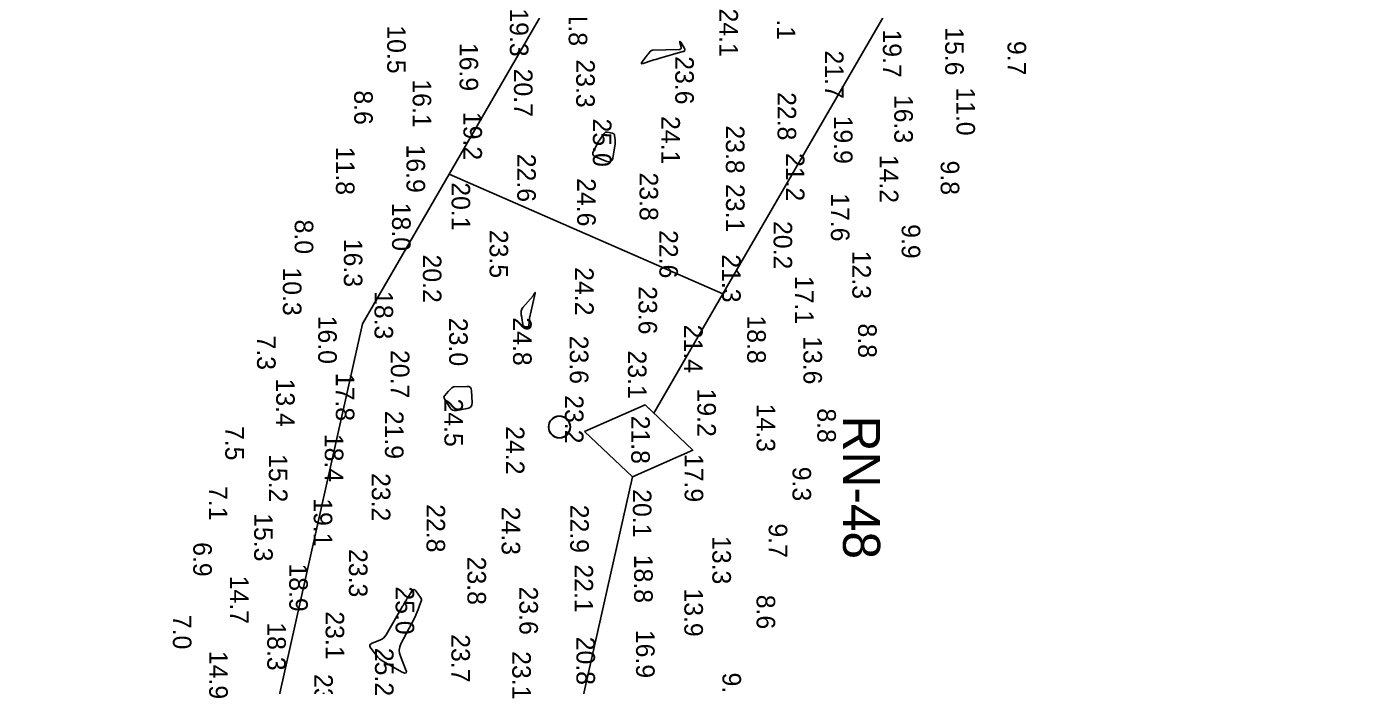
# Model space of a CAD drawing. Extents: x 1178573 to 1187098, y 693282 to 751751.
# Drawn here: x 1182287 to 1183183, y 745581 to 746025 of the extents above; entities that cross this region are included whole.
import ezdxf

# ---------------------------------------------------------------- set-up
doc = ezdxf.new("R2010")
doc.units = 0
for name, color, linetype in [('G-ANNO-PATT', 7, 'Continuous'), ('V-CHAN-NAID', 7, 'Continuous'), ('V-HYDS-MAJR', 7, 'Continuous'), ('V-HYDS-SOUN', 7, 'Continuous'), ('V-HYDS-SOUN-EXSS', 7, 'Continuous')]:
    doc.layers.add(name, color=color, linetype=linetype)

msp = doc.modelspace()

# ---------------------------------------------------------------- linework, layer by layer
at = {"layer": 'G-ANNO-PATT'}
for p, q in [((1182755.92, 745845.24), (1184123.8, 748210.03)), ((1182571.6, 745926.03), (1182513.26, 745825.17)), ((1182571.6, 745926.03), (1182755.92, 745845.24)), ((1182755.92, 745845.24), (1182571.6, 745926.03)), ((1182628.23, 745844.03), (1182629.06, 745845.78)), ((1182629.06, 745845.78), (1182629.5, 745846.31)), ((1182629.53, 745845.62), (1182629.17, 745843.73)), ((1182629.5, 745846.31), (1182629.53, 745845.62)), ((1182621.18, 745836.19), (1182628.23, 745844.03)), ((1182629.17, 745843.73), (1182625.81, 745828.83)), ((1182709.43, 745764.87), (1182755.92, 745845.24)), ((1182620.11, 745832.33), (1182620.14, 745834.08)), ((1182620.11, 745831.17), (1182620.11, 745832.33)), ((1182620.31, 745830.44), (1182620.11, 745831.17)), ((1182620.14, 745834.08), (1182621.18, 745836.19)), ((1182620.43, 745829.99), (1182620.31, 745830.44)), ((1182620.5, 745829.68), (1182620.43, 745829.99)), ((1182620.53, 745829.48), (1182620.5, 745829.68)), ((1182620.57, 745829.28), (1182620.53, 745829.48)), ((1182620.57, 745829.1), (1182620.57, 745829.28)), ((1182621.22, 745824.58), (1182620.57, 745829.1)), ((1182625.6, 745827.66), (1182625.53, 745827.08)), ((1182625.69, 745828.25), (1182625.6, 745827.66)), ((1182625.81, 745828.83), (1182625.69, 745828.25)), ((1182513.26, 745825.17), (1182287, 744815.43)), ((1182621.34, 745824.14), (1182621.22, 745824.58)), ((1182621.57, 745823.8), (1182621.34, 745824.14)), ((1182621.9, 745823.57), (1182621.57, 745823.8)), ((1182622.34, 745823.43), (1182621.9, 745823.57)), ((1182624.3, 745823.09), (1182622.34, 745823.43)), ((1182624.73, 745823.08), (1182624.3, 745823.09)), ((1182625.05, 745823.22), (1182624.73, 745823.08)), ((1182625.25, 745823.49), (1182625.05, 745823.22)), ((1182625.33, 745823.92), (1182625.25, 745823.49)), ((1182625.48, 745826.48), (1182625.33, 745823.92)), ((1182625.53, 745827.08), (1182625.48, 745826.48)), ((1182574.55, 745782.56), (1182574.97, 745782.61)), ((1182574.97, 745782.61), (1182583.51, 745782.95)), ((1182583.51, 745782.95), (1182584.89, 745782.8)), ((1182584.89, 745782.8), (1182585.89, 745782.25)), ((1182568.12, 745775.71), (1182568.28, 745776.29)), ((1182568.18, 745775.11), (1182568.12, 745775.71)), ((1182568.47, 745774.5), (1182568.18, 745775.11)), ((1182568.28, 745776.29), (1182568.67, 745776.85)), ((1182572.2, 745768.56), (1182568.47, 745774.5)), ((1182568.67, 745776.85), (1182571.05, 745779.52)), ((1182571.05, 745779.52), (1182571.34, 745779.84)), ((1182571.34, 745779.84), (1182571.64, 745780.15)), ((1182571.64, 745780.15), (1182571.94, 745780.46)), ((1182571.94, 745780.46), (1182572.25, 745780.77)), ((1182572.25, 745780.77), (1182573.49, 745781.98)), ((1182573.49, 745781.98), (1182573.81, 745782.24)), ((1182573.81, 745782.24), (1182574.17, 745782.44)), ((1182574.17, 745782.44), (1182574.55, 745782.56)), ((1182585.89, 745782.25), (1182586.51, 745781.3)), ((1182586.51, 745781.3), (1182586.76, 745779.93)), ((1182586.76, 745779.93), (1182587.07, 745772.16)), ((1182573.03, 745767.55), (1182572.2, 745768.56)), ((1182574.03, 745766.9), (1182573.03, 745767.55)), ((1182575.18, 745766.61), (1182574.03, 745766.9)), ((1182576.49, 745766.7), (1182575.18, 745766.61)), ((1182583.83, 745768.09), (1182576.49, 745766.7)), ((1182585.3, 745768.58), (1182583.83, 745768.09)), ((1182586.33, 745769.43), (1182585.3, 745768.58)), ((1182586.92, 745770.62), (1182586.33, 745769.43)), ((1182587.07, 745772.16), (1182586.92, 745770.62)), ((1182662.88, 745752.6), (1182703.56, 745770.48)), ((1182703.56, 745770.48), (1182709.43, 745764.87)), ((1182695.03, 745721.93), (1182662.88, 745752.6)), ((1182487.73, 744796.52), (1182695.09, 745721.95)), ((1182695.09, 745721.95), (1182695.03, 745721.93)), ((1182542.56, 745638.7), (1182542.86, 745639.19)), ((1182542.86, 745639.19), (1182543.16, 745639.67)), ((1182543.16, 745639.67), (1182543.46, 745640.16)), ((1182543.46, 745640.16), (1182546.52, 745644.95)), ((1182546.52, 745644.95), (1182547.15, 745645.67)), ((1182547.15, 745645.67), (1182547.78, 745645.93)), ((1182547.78, 745645.93), (1182548.44, 745645.72)), ((1182548.44, 745645.72), (1182549.11, 745645.04)), ((1182549.11, 745645.04), (1182552.39, 745640.62)), ((1182552.39, 745640.62), (1182552.74, 745640.02)), ((1182552.74, 745640.02), (1182552.91, 745639.39)), ((1182552.91, 745639.39), (1182552.92, 745638.74)), ((1182529.09, 745615.42), (1182539.98, 745634.25)), ((1182539.98, 745634.25), (1182540.26, 745634.74)), ((1182540.26, 745634.74), (1182540.55, 745635.24)), ((1182540.55, 745635.24), (1182540.84, 745635.73)), ((1182540.84, 745635.73), (1182541.12, 745636.23)), ((1182541.12, 745636.23), (1182542.27, 745638.2)), ((1182542.27, 745638.2), (1182542.56, 745638.7)), ((1182550.65, 745632.56), (1182549.48, 745629.48)), ((1182550.91, 745633.25), (1182550.65, 745632.56)), ((1182551.17, 745633.94), (1182550.91, 745633.25)), ((1182551.43, 745634.63), (1182551.17, 745633.94)), ((1182551.69, 745635.31), (1182551.43, 745634.63)), ((1182552.74, 745638.06), (1182551.69, 745635.31)), ((1182552.92, 745638.74), (1182552.74, 745638.06)), ((1182548.18, 745626.59), (1182539.14, 745609.39)), ((1182548.53, 745627.29), (1182548.18, 745626.59)), ((1182548.87, 745628.01), (1182548.53, 745627.29)), ((1182549.19, 745628.74), (1182548.87, 745628.01)), ((1182549.48, 745629.48), (1182549.19, 745628.74)), ((1182525.03, 745611.89), (1182526.28, 745612.51)), ((1182526.28, 745612.51), (1182527.37, 745613.31)), ((1182527.37, 745613.31), (1182528.31, 745614.28)), ((1182528.31, 745614.28), (1182529.09, 745615.42)), ((1182518.2, 745608.4), (1182518.71, 745609.16)), ((1182518.25, 745607.49), (1182518.2, 745608.4)), ((1182518.83, 745606.44), (1182518.25, 745607.49)), ((1182518.71, 745609.16), (1182519.75, 745609.77)), ((1182522.59, 745601.48), (1182518.83, 745606.44)), ((1182519.75, 745609.77), (1182525.03, 745611.89)), ((1182538.3, 745607.33), (1182537.96, 745605.24)), ((1182537.96, 745605.24), (1182538.11, 745603.12)), ((1182539.14, 745609.39), (1182538.3, 745607.33)), ((1182523.55, 745600.34), (1182522.59, 745601.48)), ((1182524.61, 745599.31), (1182523.55, 745600.34)), ((1182525.78, 745598.4), (1182524.61, 745599.31)), ((1182527.05, 745597.61), (1182525.78, 745598.4)), ((1182540.01, 745590.37), (1182527.05, 745597.61)), ((1182538.11, 745603.12), (1182538.75, 745600.99)), ((1182538.75, 745600.99), (1182542.3, 745592.4)), ((1182541.68, 745589.65), (1182540.01, 745590.37)), ((1182542.61, 745589.75), (1182541.68, 745589.65)), ((1182542.3, 745592.4), (1182542.82, 745590.67)), ((1182542.82, 745590.67), (1182542.61, 745589.75))]:
    msp.add_line(p, q, dxfattribs=at)
for points in [[(1183936.7, 748375.52), (1183887.42, 748200.82), (1182571.6, 745926.03)], [(1182705.62, 746006.91), (1182705.89, 746007.24), (1182706.16, 746007.56), (1182707.25, 746008.86), (1182707.55, 746009.15), (1182707.88, 746009.35), (1182708.24, 746009.48), (1182708.65, 746009.53), (1182726.58, 746009.96), (1182727.28, 746010.08), (1182727.72, 746010.39), (1182727.91, 746010.9), (1182727.85, 746011.6), (1182727.07, 746014.8), (1182726.96, 746015.42), (1182727, 746015.66), (1182727.2, 746015.52), (1182727.56, 746015.01), (1182730.22, 746010.71), (1182730.31, 746010.53), (1182730.36, 746010.35), (1182730.37, 746010.17), (1182730.34, 746009.97), (1182730.12, 746008.99), (1182730.08, 746008.9), (1182730.03, 746008.84), (1182729.97, 746008.8), (1182729.88, 746008.79), (1182729.49, 746008.77), (1182729.39, 746008.76), (1182729.3, 746008.75), (1182729.2, 746008.73), (1182729.11, 746008.7), (1182713.59, 746004.2), (1182712.25, 746003.8), (1182710.91, 746003.4), (1182709.57, 746002.98), (1182708.24, 746002.56), (1182702.32, 746000.65), (1182701.49, 746000.46), (1182701.09, 746000.58), (1182701.12, 746000.99), (1182701.58, 746001.71), (1182705.09, 746006.24), (1182705.36, 746006.58), (1182705.62, 746006.91)], [(1182676.98, 745954.23), (1182677.62, 745954.37), (1182678.32, 745954.31), (1182681.52, 745953.68), (1182682.13, 745953.47), (1182682.59, 745953.12), (1182682.9, 745952.64), (1182683.06, 745952.01), (1182683.4, 745949.22), (1182683.46, 745948.52), (1182683.47, 745947.82), (1182683.44, 745947.12), (1182683.35, 745946.43), (1182681.89, 745936.89), (1182681.43, 745935.38), (1182680.61, 745934.49), (1182679.44, 745934.24), (1182677.91, 745934.6), (1182670.19, 745937.67), (1182669.02, 745938.34), (1182668.4, 745939.21), (1182668.32, 745940.28), (1182668.79, 745941.54), (1182672.53, 745948.38), (1182672.9, 745949.04), (1182673.3, 745949.69), (1182673.72, 745950.32), (1182674.15, 745950.94), (1182675.94, 745953.39), (1182676.43, 745953.9), (1182676.98, 745954.23)]]:
    msp.add_lwpolyline(points, dxfattribs=at)
msp.add_circle((1182645.89, 745755.58), 7.22, dxfattribs=at)
at = {"layer": 'V-CHAN-NAID'}
msp.add_lwpolyline([(1182662.88, 745752.6), (1182695.05, 745721.95), (1182735.71, 745739.85), (1182703.55, 745770.5)], close=True, dxfattribs=at)
msp.add_circle((1182645.89, 745755.58), 7.39, dxfattribs=at)
msp.add_circle((1182645.89, 745755.58), 7.39, dxfattribs=at)
at = {"layer": 'V-HYDS-MAJR'}
for points in [[(1182705.62, 746006.91), (1182705.89, 746007.24), (1182706.16, 746007.56), (1182707.25, 746008.86), (1182707.55, 746009.15), (1182707.88, 746009.35), (1182708.24, 746009.48), (1182708.65, 746009.53), (1182726.58, 746009.96), (1182727.28, 746010.08), (1182727.72, 746010.39), (1182727.91, 746010.9), (1182727.85, 746011.6), (1182727.07, 746014.8), (1182726.96, 746015.42), (1182727, 746015.66), (1182727.2, 746015.52), (1182727.56, 746015.01), (1182730.22, 746010.71), (1182730.31, 746010.53), (1182730.36, 746010.35), (1182730.37, 746010.17), (1182730.34, 746009.97), (1182730.12, 746008.99), (1182730.08, 746008.9), (1182730.03, 746008.84), (1182729.97, 746008.8), (1182729.88, 746008.79), (1182729.49, 746008.77), (1182729.39, 746008.76), (1182729.3, 746008.75), (1182729.2, 746008.73), (1182729.11, 746008.7), (1182713.59, 746004.2), (1182712.25, 746003.8), (1182710.91, 746003.4), (1182709.57, 746002.98), (1182708.24, 746002.56), (1182702.32, 746000.65), (1182701.49, 746000.46), (1182701.09, 746000.58), (1182701.12, 746000.99), (1182701.58, 746001.71), (1182705.09, 746006.24), (1182705.36, 746006.58)], [(1182676.98, 745954.23), (1182677.62, 745954.37), (1182678.32, 745954.31), (1182681.52, 745953.68), (1182682.13, 745953.47), (1182682.59, 745953.12), (1182682.9, 745952.64), (1182683.06, 745952.01), (1182683.4, 745949.22), (1182683.46, 745948.52), (1182683.47, 745947.82), (1182683.44, 745947.12), (1182683.35, 745946.43), (1182681.89, 745936.89), (1182681.43, 745935.38), (1182680.61, 745934.49), (1182679.44, 745934.24), (1182677.91, 745934.6), (1182670.19, 745937.67), (1182669.02, 745938.34), (1182668.4, 745939.21), (1182668.32, 745940.28), (1182668.79, 745941.54), (1182672.53, 745948.38), (1182672.9, 745949.04), (1182673.3, 745949.69), (1182673.72, 745950.32), (1182674.15, 745950.94), (1182675.94, 745953.39), (1182676.43, 745953.9)], [(1182620.53, 745829.48), (1182620.5, 745829.68), (1182620.43, 745829.99), (1182620.31, 745830.44), (1182620.11, 745831.17), (1182620.11, 745832.33), (1182620.14, 745834.08), (1182621.18, 745836.19), (1182628.23, 745844.03), (1182629.06, 745845.78), (1182629.5, 745846.31), (1182629.53, 745845.62), (1182629.17, 745843.73), (1182625.81, 745828.83), (1182625.69, 745828.25), (1182625.6, 745827.66), (1182625.53, 745827.08), (1182625.48, 745826.48), (1182625.33, 745823.92), (1182625.25, 745823.49), (1182625.05, 745823.22), (1182624.73, 745823.08), (1182624.3, 745823.09), (1182622.34, 745823.43), (1182621.9, 745823.57), (1182621.57, 745823.8), (1182621.34, 745824.14), (1182621.22, 745824.58), (1182620.57, 745829.1), (1182620.57, 745829.28)], [(1182571.64, 745780.15), (1182571.94, 745780.46), (1182572.25, 745780.77), (1182573.49, 745781.98), (1182573.81, 745782.24), (1182574.17, 745782.44), (1182574.55, 745782.56), (1182574.97, 745782.61), (1182583.51, 745782.95), (1182584.89, 745782.8), (1182585.89, 745782.25), (1182586.51, 745781.3), (1182586.76, 745779.93), (1182587.07, 745772.16), (1182586.92, 745770.62), (1182586.33, 745769.43), (1182585.3, 745768.58), (1182583.83, 745768.09), (1182576.49, 745766.7), (1182575.18, 745766.61), (1182574.03, 745766.9), (1182573.03, 745767.55), (1182572.2, 745768.56), (1182568.47, 745774.5), (1182568.18, 745775.11), (1182568.12, 745775.71), (1182568.28, 745776.29), (1182568.67, 745776.85), (1182571.05, 745779.52), (1182571.34, 745779.84)], [(1182542.86, 745639.19), (1182543.16, 745639.67), (1182543.46, 745640.16), (1182546.52, 745644.95), (1182547.15, 745645.67), (1182547.78, 745645.93), (1182548.44, 745645.72), (1182549.11, 745645.04), (1182552.39, 745640.62), (1182552.74, 745640.02), (1182552.91, 745639.39), (1182552.92, 745638.74), (1182552.74, 745638.06), (1182551.69, 745635.31), (1182551.43, 745634.63), (1182551.17, 745633.94), (1182550.91, 745633.25), (1182550.65, 745632.56), (1182549.48, 745629.48), (1182549.19, 745628.74), (1182548.87, 745628.01), (1182548.53, 745627.29), (1182548.18, 745626.59), (1182539.14, 745609.39), (1182538.3, 745607.33), (1182537.96, 745605.24), (1182538.11, 745603.12), (1182538.75, 745600.99), (1182542.3, 745592.4), (1182542.82, 745590.67), (1182542.61, 745589.75), (1182541.68, 745589.65), (1182540.01, 745590.37), (1182527.05, 745597.61), (1182525.78, 745598.4), (1182524.61, 745599.31), (1182523.55, 745600.34), (1182522.59, 745601.48), (1182518.83, 745606.44), (1182518.25, 745607.49), (1182518.2, 745608.4), (1182518.71, 745609.16), (1182519.75, 745609.77), (1182525.03, 745611.89), (1182526.28, 745612.51), (1182527.37, 745613.31), (1182528.31, 745614.28), (1182529.09, 745615.42), (1182539.98, 745634.25), (1182540.26, 745634.74), (1182540.55, 745635.24), (1182540.84, 745635.73), (1182541.12, 745636.23), (1182542.27, 745638.2), (1182542.56, 745638.7)]]:
    msp.add_lwpolyline(points, close=True, dxfattribs=at)

# ---------------------------------------------------------------- texts
at = {"layer": 'V-CHAN-NAID'}
msp.add_text('RN-48', height=25, rotation=270, dxfattribs=at).set_placement((1182836.92, 745763.15))
at = {"layer": 'V-HYDS-SOUN'}
for s, p in [('21.8 ', (1182652.13, 746044.94)), ('23.1 ', (1182792.36, 746049.04)), ('19.3 ', (1182612.49, 746037.79)), ('24.1 ', (1182753.65, 746037.65)), ('10.5 ', (1182529.89, 746026.35)), ('19.7 ', (1182863.77, 746023.55)), ('15.6 ', (1182905.73, 746025.06)), ('16.9 ', (1182578.64, 746014.5)), ('21.7 ', (1182824.76, 746009.38)), ('9.7', (1182947.74, 746015.82)), ('23.3 ', (1182657.18, 746003.38)), ('23.6 ', (1182723.91, 746005.51)), ('20.7 ', (1182615.28, 745997.14)), ('8.6', (1182507.65, 745982.48)), ('16.1 ', (1182547.05, 745989.92)), ('22.8 ', (1182792.82, 745981.33)), ('11.0 ', (1182913.31, 745984.55)), ('16.3 ', (1182871.45, 745979.42)), ('19.2 ', (1182581.22, 745968.01)), ('25.0 ', (1182668.43, 745963.49)), ('24.1 ', (1182714.57, 745965.21)), ('19.9 ', (1182830.81, 745965.48)), ('23.8 ', (1182758.04, 745958.92)), ('16.9 ', (1182542.88, 745945.99)), ('11.8 ', (1182495.38, 745944.48)), ('22.6 ', (1182617.48, 745939.76)), ('21.2 ', (1182798.44, 745940.28)), ('14.2 ', (1182861.69, 745939.07)), ('23.8 ', (1182699.87, 745927.13)), ('9.8', (1182902.72, 745935.18)), ('20.1 ', (1182573.27, 745920.53)), ('24.6 ', (1182657.83, 745923.32)), ('23.1 ', (1182758.11, 745919.38)), ('17.6 ', (1182828.76, 745913.15)), ('18.0 ', (1182533.16, 745906.73)), ('8.0', (1182467.59, 745895.38)), ('20.2 ', (1182790.14, 745894.42)), ('9.9', (1182876.44, 745892.3)), ('23.5 ', (1182598.85, 745888.46)), ('22.6 ', (1182713.21, 745888.32)), ('16.3 ', (1182500.68, 745882.44)), ('12.3 ', (1182843.2, 745874.37)), ('20.2 ', (1182553.89, 745871.84)), ('21.3 ', (1182755.47, 745871.98)), ('10.3 ', (1182459.64, 745863.15)), ('24.2 ', (1182656.45, 745863.28)), ('17.1 ', (1182804.66, 745857.44)), ('18.3 ', (1182521.35, 745847.21)), ('23.6 ', (1182699.17, 745850.49)), ('16.0 ', (1182483.42, 745830.62)), ('23.0 ', (1182571.61, 745829.11)), ('24.8 ', (1182614.67, 745829.46)), ('18.8 ', (1182772.38, 745830.8)), ('21.4 ', (1182729.88, 745824.55)), ('8.8', (1182847.08, 745825.34)), ('7.3', (1182442.23, 745817.23)), ('23.6 ', (1182652.88, 745817.12)), ('13.6 ', (1182810.23, 745816.83)), ('20.7 ', (1182532.31, 745807.48)), ('23.1 ', (1182692.06, 745807.14)), ('13.4 ', (1182455.08, 745788.23)), ('17.8 ', (1182495.28, 745792.06)), ('24.5 ', (1182568.41, 745774.78)), ('19.2 ', (1182738.79, 745781.49)), ('21.9 ', (1182528.38, 745766.5)), ('14.3 ', (1182778.73, 745771.29)), ('8.8', (1182819.62, 745768.16)), ('7.5', (1182420.84, 745756.25)), ('18.4 ', (1182487.85, 745750.92)), ('24.2 ', (1182609.79, 745756.1)), ('15.2 ', (1182450.21, 745737.33)), ('17.9 ', (1182730.25, 745737.43)), ('23.2 ', (1182519.5, 745724.5)), ('9.3', (1182802.89, 745728.78)), ('7.1', (1182409.81, 745715.75)), ('20.1 ', (1182695.35, 745713.64)), ('19.1 ', (1182480.39, 745707.53)), ('22.8 ', (1182556.37, 745703.51)), ('22.9 ', (1182653.18, 745703.18)), ('15.3 ', (1182440.28, 745697.47)), ('24.3 ', (1182606.98, 745701.83)), ('9.7', (1182786.85, 745690.59)), ('6.9', (1182399.25, 745677.93)), ('13.3 ', (1182748.91, 745682.08)), ('23.3 ', (1182504.13, 745673.32)), ('23.8 ', (1182583.93, 745668.17)), ('18.8 ', (1182696.23, 745669.45)), ('18.9 ', (1182463.91, 745663.58)), ('22.1 ', (1182656.07, 745662.98)), ('14.7 ', (1182424.04, 745655.34)), ('25.0 ', (1182535.56, 745648.14)), ('23.6 ', (1182618.92, 745647.99)), ('13.9 ', (1182730.05, 745646.75)), ('8.6', (1182778.71, 745642.49)), ('23.1 ', (1182488.42, 745631.32)), ('7.0', (1182385.53, 745628.91)), ('18.3 ', (1182449.11, 745623.88)), ('23.7 ', (1182573.12, 745615.88)), ('20.8 ', (1182657.35, 745614.2)), ('16.9 ', (1182697.51, 745618.83)), ('14.9 ', (1182409.98, 745604.65)), ('25.2 ', (1182521.67, 745606.69)), ('23.1 ', (1182614.14, 745604.48)), ('23.6 ', (1182480.77, 745589.07)), ('9.0', (1182755.71, 745590.03))]:
    msp.add_text(s, height=12.5, rotation=270, dxfattribs=at).set_placement(p)
at = {"layer": 'V-HYDS-SOUN-EXSS'}
for s, p in [('23.2 ', (1182649.59, 745777)), ('21.8 ', (1182694.29, 745763.22))]:
    msp.add_text(s, height=12.5, rotation=270, dxfattribs=at).set_placement(p)

doc.saveas('drawing.dxf')
